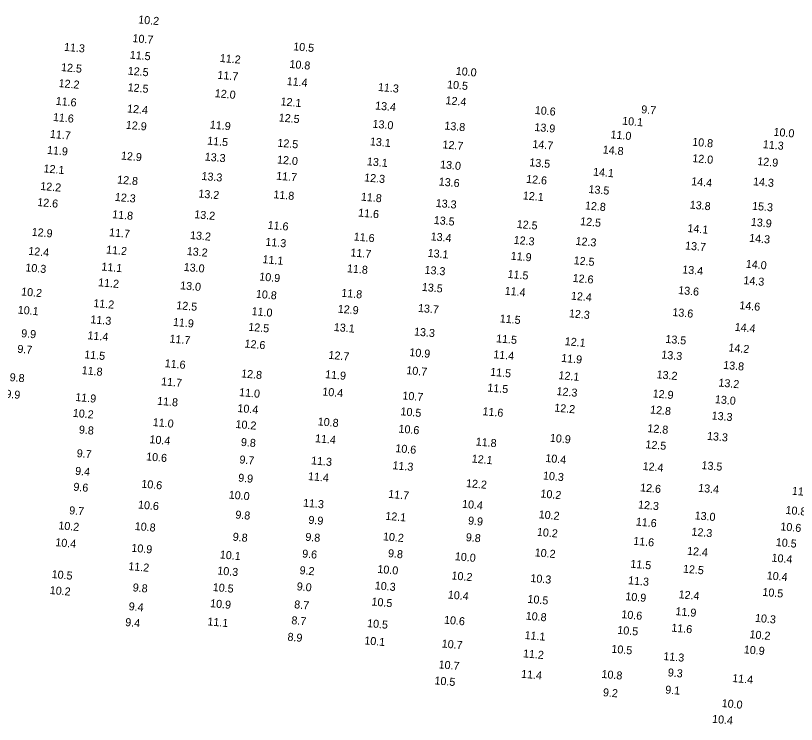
# Model space of a CAD drawing. Extents: x 1023796 to 1112670, y 656573 to 837340.
# Drawn here: x 1060723.9 to 1061211.8, y 742186.8 to 742629.9 of the extents above; entities that cross this region are included whole.
import ezdxf

# ---------------------------------------------------------------- set-up
doc = ezdxf.new("R2010")
doc.units = 0
doc.layers.add('V-TOPO-SOUN', color=7, linetype='Continuous')

msp = doc.modelspace()

# ---------------------------------------------------------------- texts
at = {"layer": 'V-TOPO-SOUN'}
for s, p in [('10.2 ', (1060800.37, 742625.12)), ('10.7 ', (1060796.79, 742613.44)), ('11.3 ', (1060753.98, 742607.98)), ('10.5 ', (1060897.23, 742608.29)), ('11.5 ', (1060795.1, 742603.09)), ('11.2 ', (1060851.35, 742601.03)), ('10.8 ', (1060894.88, 742597.27)), ('12.5 ', (1060752.14, 742595.33)), ('12.5 ', (1060793.83, 742593.08)), ('10.0 ', (1060998.79, 742592.96)), ('11.7 ', (1060849.87, 742590.5)), ('12.2 ', (1060750.6, 742585.32)), ('12.5 ', (1060793.77, 742582.73)), ('11.4 ', (1060893.15, 742586.58)), ('11.3 ', (1060950.17, 742582.88)), ('10.5 ', (1060993.37, 742584.53)), ('12.0 ', (1060848.21, 742579)), ('11.6 ', (1060748.79, 742574.2)), ('12.1 ', (1060889.31, 742573.88)), ('12.4 ', (1060992.39, 742574.57)), ('12.4 ', (1060793.42, 742569.46)), ('13.4 ', (1060948.4, 742571.3)), ('10.6 ', (1061048.19, 742568.49)), ('9.7', (1061114.66, 742568.95)), ('11.6 ', (1060747.08, 742564.12)), ('12.5 ', (1060888.18, 742563.82)), ('12.9 ', (1060792.64, 742559.23)), ('11.9 ', (1060845.13, 742559.38)), ('13.0 ', (1060946.77, 742559.91)), ('13.8 ', (1060991.67, 742558.76)), ('13.9 ', (1061047.92, 742557.87)), ('10.1 ', (1061102.78, 742561.82)), ('11.7 ', (1060745.18, 742553.54)), ('11.0 ', (1061095.5, 742553.26)), ('10.0 ', (1061197.35, 742554.87)), ('11.5 ', (1060843.48, 742549.35)), ('12.5 ', (1060887.32, 742548.04)), ('13.1 ', (1060945.15, 742548.88)), ('10.8 ', (1061146.56, 742548.65)), ('11.9 ', (1060743.36, 742543.55)), ('12.7 ', (1060990.48, 742547)), ('14.7 ', (1061046.67, 742547.25)), ('14.8 ', (1061090.62, 742543.79)), ('11.3 ', (1061190.69, 742547.12)), ('12.9 ', (1060789.58, 742539.99)), ('13.3 ', (1060841.93, 742539.36)), ('12.0 ', (1061146.62, 742538.42)), ('12.0 ', (1060887.11, 742537.55)), ('13.1 ', (1060943.25, 742536.39)), ('13.0 ', (1060989.01, 742534.51)), ('13.5 ', (1061044.75, 742535.82)), ('12.9 ', (1061187.23, 742536.53)), ('12.1 ', (1060741.19, 742531.98)), ('14.1 ', (1061084.59, 742529.94)), ('12.8 ', (1060787.18, 742525.03)), ('13.3 ', (1060839.91, 742527.25)), ('11.7 ', (1060886.58, 742527.42)), ('12.3 ', (1060941.57, 742526.34)), ('13.6 ', (1060988.17, 742523.77)), ('12.6 ', (1061042.78, 742525.41)), ('14.4 ', (1061145.94, 742523.93)), ('14.3 ', (1061184.56, 742523.9)), ('12.2 ', (1060739.15, 742520.99)), ('13.5 ', (1061081.74, 742519.08)), ('12.3 ', (1060785.76, 742514.14)), ('13.2 ', (1060837.96, 742516.29)), ('11.8 ', (1060884.84, 742515.79)), ('11.8 ', (1060939.52, 742514.31)), ('12.1 ', (1061040.71, 742515.08)), ('12.6 ', (1060737.27, 742510.94)), ('13.3 ', (1060986.26, 742510.37)), ('12.8 ', (1061079.51, 742508.85)), ('13.8 ', (1061145.02, 742509.33)), ('15.3 ', (1061183.98, 742508.61)), ('11.6 ', (1060937.79, 742504.35)), ('11.8 ', (1060784.11, 742503.34)), ('13.2 ', (1060835.39, 742503.31)), ('13.5 ', (1060985.05, 742499.73)), ('12.5 ', (1061076.54, 742498.97)), ('11.6 ', (1060881.23, 742496.64)), ('12.5 ', (1061036.88, 742497.23)), ('14.1 ', (1061143.57, 742494.66)), ('13.9 ', (1061183.2, 742498.54)), ('12.9 ', (1060733.8, 742492.33)), ('11.7 ', (1060782.17, 742492.06)), ('13.2 ', (1060832.76, 742490.32)), ('11.6 ', (1060935.03, 742489.4)), ('13.4 ', (1060983.1, 742489.48)), ('11.3 ', (1060879.81, 742486.12)), ('12.3 ', (1061034.97, 742487.3)), ('12.3 ', (1061073.64, 742486.62)), ('14.3 ', (1061182.15, 742488.57)), ('12.4 ', (1060731.66, 742480.41)), ('11.2 ', (1060780.31, 742481.25)), ('13.2 ', (1060830.73, 742480.3)), ('11.7 ', (1060932.99, 742479.45)), ('13.7 ', (1061142.09, 742483.79)), ('11.1 ', (1060878.04, 742475.23)), ('13.1 ', (1060981.21, 742479.14)), ('11.9 ', (1061033.14, 742477.38)), ('12.5 ', (1061072.47, 742474.52)), ('10.3 ', (1060729.84, 742470.07)), ('11.1 ', (1060777.36, 742470.61)), ('13.0 ', (1060828.79, 742470.37)), ('14.0 ', (1061180.04, 742472.35)), ('11.8 ', (1060930.81, 742469.52)), ('13.3 ', (1060979.27, 742468.63)), ('11.5 ', (1061031.18, 742465.98)), ('13.4 ', (1061140.3, 742468.83)), ('11.2 ', (1060775.33, 742460.78)), ('10.9 ', (1060876.01, 742464.39)), ('12.6 ', (1061071.83, 742463.49)), ('14.3 ', (1061178.54, 742462.08)), ('10.2 ', (1060727.21, 742455.02)), ('13.0 ', (1060826.56, 742458.87)), ('13.5 ', (1060977.61, 742457.87)), ('11.4 ', (1061029.36, 742455.49)), ('13.6 ', (1061137.79, 742455.9)), ('10.8 ', (1060873.9, 742453.57)), ('11.8 ', (1060927.27, 742454.21)), ('12.4 ', (1061070.76, 742452.4)), ('11.2 ', (1060772.32, 742447.78)), ('12.5 ', (1060824.15, 742446.45)), ('14.6 ', (1061176.01, 742446.47)), ('10.1 ', (1060725.08, 742443.65)), ('11.0 ', (1060871.23, 742442.75)), ('12.9 ', (1060925.06, 742444.25)), ('13.7 ', (1060975.18, 742444.73)), ('12.3 ', (1061069.51, 742441.36)), ('13.6 ', (1061134.16, 742442.16)), ('11.3 ', (1060770.52, 742437.62)), ('11.9 ', (1060822.07, 742435.98)), ('11.5 ', (1061026.28, 742438.19)), ('12.5 ', (1060869.16, 742432.94)), ('13.1 ', (1060922.6, 742432.81)), ('14.4 ', (1061173.1, 742432.89)), ('9.9', (1060727.22, 742428.93)), ('11.4 ', (1060768.68, 742427.63)), ('13.3 ', (1060972.72, 742430.01)), ('11.5 ', (1061024.03, 742425.72)), ('11.7 ', (1060819.93, 742425.54)), ('12.6 ', (1060866.8, 742422.46)), ('12.1 ', (1061066.91, 742423.93)), ('13.5 ', (1061129.79, 742425.36)), ('9.7', (1060724.83, 742419.21)), ('10.9 ', (1060969.81, 742417.1)), ('14.2 ', (1061169.2, 742420)), ('11.5 ', (1060766.65, 742415.71)), ('12.7 ', (1060919.25, 742415.39)), ('11.4 ', (1061022.24, 742415.76)), ('11.9 ', (1061064.69, 742413.47)), ('13.3 ', (1061127.25, 742415.6)), ('11.6 ', (1060816.91, 742410.17)), ('13.8 ', (1061165.92, 742409.12)), ('9.8', (1060720.01, 742401.47)), ('11.8 ', (1060765.04, 742405.83)), ('12.8 ', (1060864.71, 742403.77)), ('11.9 ', (1060917.16, 742403.32)), ('10.7 ', (1060967.91, 742405.82)), ('11.5 ', (1061020.32, 742404.81)), ('12.1 ', (1061063.01, 742402.69)), ('13.2 ', (1061124.29, 742403.21)), ('11.7 ', (1060814.7, 742398.86)), ('13.2 ', (1061162.93, 742398.06)), ('11.0 ', (1060863.42, 742392.1)), ('10.4 ', (1060915.41, 742392.5)), ('11.5 ', (1061018.53, 742394.94)), ('12.3 ', (1061061.76, 742392.71)), ('9.9', (1060717.33, 742391.09)), ('11.9 ', (1060761.04, 742389.03)), ('11.8 ', (1060812.18, 742386.68)), ('10.7 ', (1060965.45, 742390.03)), ('12.9 ', (1061121.84, 742391.29)), ('13.0 ', (1061160.72, 742387.67)), ('10.4 ', (1060862.37, 742382.13)), ('12.2 ', (1061060.35, 742382.39)), ('10.2 ', (1060759.49, 742379.11)), ('10.5 ', (1060964.25, 742380.09)), ('11.6 ', (1061015.52, 742380.13)), ('12.8 ', (1061120.25, 742381.21)), ('13.3 ', (1061158.69, 742377.49)), ('11.0 ', (1060809.47, 742373.37)), ('10.2 ', (1060861.16, 742372.15)), ('10.8 ', (1060912.54, 742373.79)), ('9.8', (1060763.28, 742368.72)), ('10.6 ', (1060963.01, 742369.25)), ('12.8 ', (1061118.55, 742369.56)), ('10.4 ', (1060807.4, 742362.64)), ('11.4 ', (1060910.86, 742363.26)), ('10.9 ', (1061057.61, 742363.55)), ('13.3 ', (1061155.8, 742364.74)), ('9.8', (1060864.52, 742360.94)), ('11.8 ', (1061011.27, 742361.19)), ('12.5 ', (1061117.3, 742359.48)), ('9.7', (1060761.92, 742353.94)), ('10.6 ', (1060961.06, 742357.05)), ('10.6 ', (1060805.32, 742351.9)), ('9.7', (1060863.6, 742350.01)), ('11.3 ', (1060908.41, 742349.43)), ('12.1 ', (1061008.77, 742350.53)), ('10.4 ', (1061054.76, 742350.9)), ('9.4', (1060760.93, 742342.91)), ('11.3 ', (1060959.27, 742346.36)), ('12.4 ', (1061115.57, 742345.9)), ('13.5 ', (1061152.35, 742346.45)), ('9.9', (1060862.81, 742338.62)), ('11.4 ', (1060906.47, 742339.58)), ('10.3 ', (1061053.29, 742339.98)), ('9.6', (1060759.85, 742332.96)), ('10.6 ', (1060802.31, 742334.82)), ('12.2 ', (1061005.22, 742335.2)), ('11.7 ', (1060956.59, 742328.45)), ('10.2 ', (1061051.72, 742328.69)), ('12.6 ', (1061114.01, 742332.53)), ('13.4 ', (1061150.28, 742332.25)), ('11.0 ', (1061208.83, 742330.41)), ('10.0 ', (1060856.93, 742327.99)), ('9.7', (1060757.19, 742318.23)), ('10.6 ', (1060800.25, 742321.79)), ('11.3 ', (1060903.36, 742322.97)), ('10.4 ', (1061002.73, 742322.25)), ('12.3 ', (1061112.71, 742321.84)), ('10.8 ', (1061204.86, 742318.41)), ('9.8', (1060861.05, 742315.55)), ('12.1 ', (1060954.78, 742314.75)), ('10.2 ', (1061050.62, 742315.7)), ('13.0 ', (1061148.06, 742315.03)), ('10.2 ', (1060750.45, 742308.8)), ('9.9', (1060906.7, 742312.29)), ('9.9', (1061006.47, 742311.82)), ('11.6 ', (1061111.33, 742311.13)), ('10.8 ', (1060798.2, 742308.37)), ('10.2 ', (1061049.5, 742304.73)), ('12.3 ', (1061146.07, 742304.88)), ('10.6 ', (1061201.65, 742308.14)), ('9.8', (1060859.41, 742301.7)), ('9.8', (1060904.78, 742301.66)), ('10.2 ', (1060953.31, 742301.91)), ('9.8', (1061005.06, 742301.42)), ('11.6 ', (1061109.72, 742299.12)), ('10.4 ', (1060748.56, 742298.27)), ('10.9 ', (1060796.09, 742294.77)), ('10.5 ', (1061198.78, 742298.35)), ('10.1 ', (1060851.37, 742290.58)), ('9.6', (1060902.81, 742291.18)), ('9.8', (1060956.45, 742291.39)), ('10.0 ', (1060998.23, 742289.46)), ('10.2 ', (1061048.12, 742291.88)), ('12.4 ', (1061143.33, 742292.9)), ('11.5 ', (1061107.9, 742284.82)), ('10.4 ', (1061196.12, 742288.59)), ('11.2 ', (1060794.18, 742283.31)), ('10.3 ', (1060849.78, 742280.58)), ('9.2', (1060901.19, 742280.79)), ('10.0 ', (1060949.82, 742281.53)), ('12.5 ', (1061140.77, 742281.7)), ('10.5 ', (1060746.27, 742278.34)), ('10.2 ', (1060996.15, 742277.45)), ('10.3 ', (1061045.45, 742275.86)), ('11.3 ', (1061106.5, 742274.48)), ('10.4 ', (1061193.11, 742277.51)), ('9.8', (1060796.92, 742270.01)), ('10.5 ', (1060846.95, 742270.2)), ('9.0', (1060899.41, 742270.67)), ('10.3 ', (1060948.2, 742271.27)), ('10.2 ', (1060745.08, 742268.35)), ('10.4 ', (1060993.85, 742265.5)), ('12.4 ', (1061138.05, 742265.68)), ('10.5 ', (1061190.42, 742267.17)), ('10.9 ', (1060845.3, 742260.12)), ('10.5 ', (1060946.14, 742261.15)), ('10.5 ', (1061043.61, 742262.79)), ('10.9 ', (1061104.77, 742264.46)), ('9.4', (1060794.41, 742258.21)), ('8.7', (1060897.83, 742259.41)), ('11.9 ', (1061136.09, 742255.14)), ('10.8 ', (1061042.51, 742252.31)), ('10.6 ', (1061102.29, 742253.25)), ('10.3 ', (1061185.78, 742250.95)), ('9.4', (1060792.24, 742248.32)), ('11.1 ', (1060843.6, 742248.73)), ('8.7', (1060896.07, 742249.48)), ('10.5 ', (1060943.39, 742247.66)), ('10.6 ', (1060991.46, 742249.8)), ('10.5 ', (1061099.74, 742243.46)), ('11.6 ', (1061133.52, 742244.83)), ('10.2 ', (1061182.37, 742240.71)), ('8.9', (1060893.62, 742239.16)), ('10.1 ', (1060941.65, 742236.85)), ('11.1 ', (1061041.81, 742240.21)), ('10.7 ', (1060990.02, 742234.9)), ('10.5 ', (1061096.04, 742231.62)), ('10.9 ', (1061178.8, 742231.24)), ('11.2 ', (1061040.81, 742228.76)), ('11.3 ', (1061128.51, 742227.05)), ('10.7 ', (1060988.06, 742221.85)), ('11.4 ', (1061039.63, 742215.97)), ('10.8 ', (1061089.86, 742215.87)), ('9.3', (1061131.29, 742216.87)), ('10.5 ', (1060985.5, 742211.85)), ('11.4 ', (1061171.55, 742213.31)), ('9.1', (1061129.68, 742206.11)), ('9.2', (1061090.75, 742204.44)), ('10.0 ', (1061164.97, 742197.65)), ('10.4 ', (1061158.98, 742187.83))]:
    msp.add_text(s, height=5, rotation=355, dxfattribs=at).set_placement(p)

doc.saveas('drawing.dxf')
